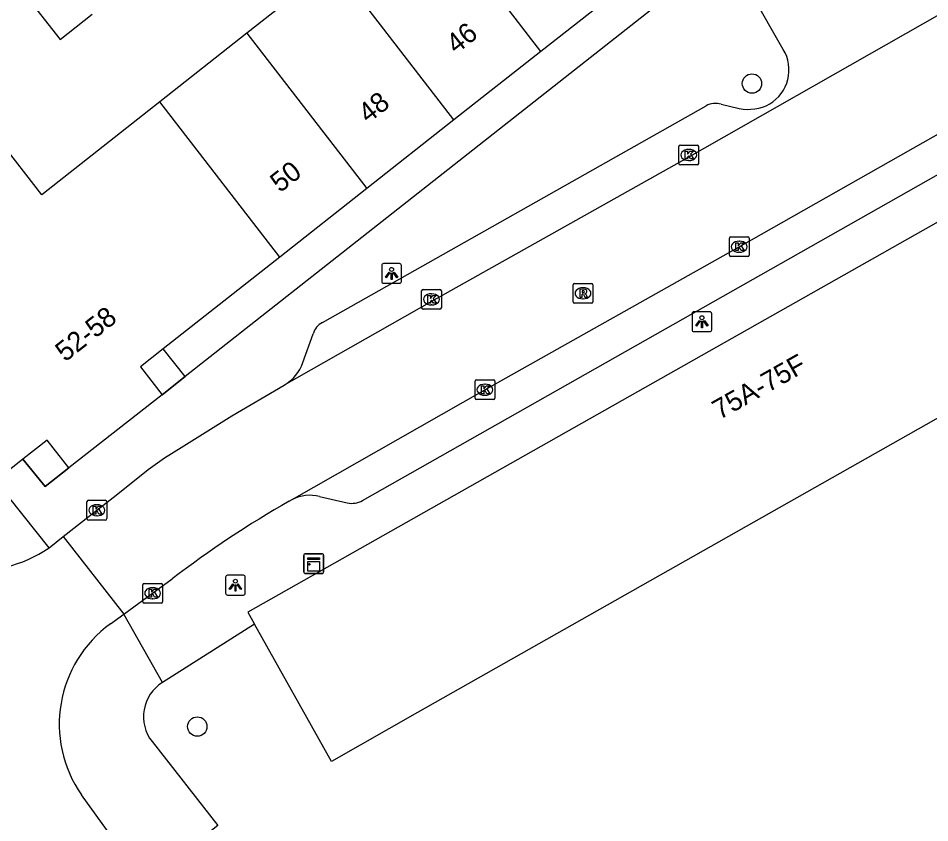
# Model space of a CAD drawing. Extents: x 160379 to 161131, y 383940 to 384849.
# Drawn here: x 160797.2 to 160843.25, y 384329.72 to 384370.35 of the extents above; entities that cross this region are included whole.
import ezdxf

# ---------------------------------------------------------------- set-up
doc = ezdxf.new("R2010")
doc.units = 0
for name, color, linetype in [('IMGEO_Boom', 7, 'Continuous'), ('IMGEO_Kast', 7, 'Continuous'), ('IMGEO_Kolk', 7, 'Continuous'), ('IMGEO_Lichtpunt', 7, 'Continuous'), ('IMGEO_Pand', 7, 'Continuous'), ('IMGEO_Pand_nummerreeks', 7, 'Continuous'), ('IMGEO_Pand_overbouw', 7, 'Continuous'), ('IMGEO_Rijbaan_lokaal_open', 7, 'Continuous'), ('IMGEO_Rioolput', 7, 'Continuous'), ('IMGEO_Voetpad_open', 7, 'Continuous')]:
    doc.layers.add(name, color=color, linetype=linetype)

msp = doc.modelspace()

# ---------------------------------------------------------------- linework, layer by layer
at = {"layer": 'IMGEO_Boom'}
for centre in [(160834.27, 384367.051), (160806.245, 384334.579)]:
    msp.add_circle(centre, 0.489, dxfattribs=at)
at = {"layer": 'IMGEO_Kast'}
for p, q in [((160811.628, 384342.381), (160811.628, 384343.222)), ((160811.628, 384343.222), (160811.628, 384342.381)), ((160811.703, 384343.306), (160812.544, 384343.306)), ((160812.544, 384343.306), (160811.703, 384343.306)), ((160812.628, 384343.231), (160812.628, 384342.39)), ((160812.628, 384342.39), (160812.628, 384343.231)), ((160812.553, 384342.306), (160811.712, 384342.306)), ((160811.712, 384342.306), (160812.553, 384342.306))]:
    msp.add_line(p, q, dxfattribs=at)
for points in [[(160811.823, 384343.096), (160812.423, 384343.096), (160812.423, 384343.011), (160811.823, 384343.011), (160811.823, 384343.096)], [(160811.823, 384342.921), (160812.423, 384342.921), (160812.423, 384342.432), (160811.823, 384342.432), (160811.823, 384342.921)]]:
    msp.add_lwpolyline(points, dxfattribs=at)
msp.add_circle((160811.907, 384342.77), 0.0377, dxfattribs=at)
for centre, start, end in [((160811.706, 384343.228), 92.4484, 184.2845), ((160811.706, 384343.228), 92.4484, 184.2845), ((160812.55, 384343.228), 2.4484, 94.2845), ((160812.55, 384343.228), 2.4484, 94.2845), ((160811.706, 384342.384), 182.4484, 274.2845), ((160811.706, 384342.384), 182.4484, 274.2845), ((160812.55, 384342.384), 272.4484, 4.2845), ((160812.55, 384342.384), 272.4484, 4.2845)]:
    msp.add_arc(centre, 0.0779, start, end, dxfattribs=at)
at = {"layer": 'IMGEO_Kolk'}
for p, q in [((160830.575, 384363.018), (160830.575, 384363.87)), ((160830.65, 384363.944), (160831.502, 384363.944)), ((160831.063, 384363.724), (160831.088, 384363.724)), ((160831.576, 384363.87), (160831.576, 384363.018)), ((160831.086, 384363.164), (160831.061, 384363.164)), ((160831.502, 384362.944), (160830.65, 384362.944)), ((160833.126, 384358.387), (160833.126, 384359.239)), ((160833.201, 384359.313), (160834.053, 384359.313)), ((160833.614, 384359.093), (160833.639, 384359.093)), ((160834.127, 384359.239), (160834.127, 384358.387)), ((160833.637, 384358.533), (160833.612, 384358.533)), ((160834.053, 384358.313), (160833.201, 384358.313)), ((160817.577, 384355.728), (160817.577, 384356.58)), ((160817.652, 384356.654), (160818.504, 384356.654)), ((160818.065, 384356.434), (160818.09, 384356.434)), ((160818.578, 384356.58), (160818.578, 384355.728)), ((160818.088, 384355.874), (160818.063, 384355.874)), ((160818.504, 384355.654), (160817.652, 384355.654)), ((160820.351, 384352.09), (160821.203, 384352.09)), ((160820.276, 384351.164), (160820.276, 384352.016)), ((160820.764, 384351.87), (160820.789, 384351.87)), ((160821.277, 384352.016), (160821.277, 384351.164)), ((160820.787, 384351.31), (160820.762, 384351.31)), ((160821.203, 384351.09), (160820.351, 384351.09)), ((160800.67, 384345.079), (160800.67, 384345.931)), ((160800.745, 384346.005), (160801.597, 384346.005)), ((160801.158, 384345.785), (160801.183, 384345.785)), ((160801.671, 384345.931), (160801.671, 384345.079)), ((160801.181, 384345.225), (160801.156, 384345.225)), ((160801.597, 384345.005), (160800.745, 384345.005)), ((160803.486, 384340.885), (160803.486, 384341.737)), ((160803.561, 384341.811), (160804.413, 384341.811)), ((160803.974, 384341.591), (160803.999, 384341.591)), ((160804.487, 384341.737), (160804.487, 384340.885)), ((160804.413, 384340.811), (160803.561, 384340.811)), ((160803.997, 384341.031), (160803.972, 384341.031))]:
    msp.add_line(p, q, dxfattribs=at)
for points in [[(160830.575, 384363.018), (160830.575, 384363.87)], [(160830.65, 384363.944), (160831.502, 384363.944)], [(160830.896, 384363.644), (160831.019, 384363.644), (160831.019, 384363.493), (160831.149, 384363.644), (160831.313, 384363.644), (160831.167, 384363.493), (160831.32, 384363.244), (160831.168, 384363.244), (160831.083, 384363.408), (160831.019, 384363.341), (160831.019, 384363.244), (160830.896, 384363.244), (160830.896, 384363.644)], [(160831.576, 384363.87), (160831.576, 384363.018)], [(160831.502, 384362.944), (160830.65, 384362.944)], [(160833.126, 384358.387), (160833.126, 384359.239)], [(160833.201, 384359.313), (160834.053, 384359.313)], [(160833.447, 384359.013), (160833.57, 384359.013), (160833.57, 384358.862), (160833.7, 384359.013), (160833.864, 384359.013), (160833.718, 384358.862), (160833.871, 384358.613), (160833.719, 384358.613), (160833.634, 384358.777), (160833.57, 384358.71), (160833.57, 384358.613), (160833.447, 384358.613), (160833.447, 384359.013)], [(160834.127, 384359.239), (160834.127, 384358.387)], [(160834.053, 384358.313), (160833.201, 384358.313)], [(160817.577, 384355.728), (160817.577, 384356.58)], [(160817.652, 384356.654), (160818.504, 384356.654)], [(160817.898, 384356.354), (160818.021, 384356.354), (160818.021, 384356.203), (160818.151, 384356.354), (160818.315, 384356.354), (160818.169, 384356.203), (160818.322, 384355.954), (160818.17, 384355.954), (160818.085, 384356.118), (160818.021, 384356.051), (160818.021, 384355.954), (160817.898, 384355.954), (160817.898, 384356.354)], [(160818.578, 384356.58), (160818.578, 384355.728)], [(160818.504, 384355.654), (160817.652, 384355.654)], [(160820.351, 384352.09), (160821.203, 384352.09)], [(160820.276, 384351.164), (160820.276, 384352.016)], [(160820.597, 384351.79), (160820.72, 384351.79), (160820.72, 384351.639), (160820.85, 384351.79), (160821.014, 384351.79), (160820.868, 384351.639), (160821.021, 384351.39), (160820.869, 384351.39), (160820.784, 384351.554), (160820.72, 384351.487), (160820.72, 384351.39), (160820.597, 384351.39), (160820.597, 384351.79)], [(160821.277, 384352.016), (160821.277, 384351.164)], [(160821.203, 384351.09), (160820.351, 384351.09)], [(160800.67, 384345.079), (160800.67, 384345.931)], [(160800.745, 384346.005), (160801.597, 384346.005)], [(160800.991, 384345.705), (160801.114, 384345.705), (160801.114, 384345.554), (160801.244, 384345.705), (160801.408, 384345.705), (160801.262, 384345.554), (160801.415, 384345.305), (160801.263, 384345.305), (160801.178, 384345.469), (160801.114, 384345.402), (160801.114, 384345.305), (160800.991, 384345.305), (160800.991, 384345.705)], [(160801.671, 384345.931), (160801.671, 384345.079)], [(160801.597, 384345.005), (160800.745, 384345.005)], [(160803.486, 384340.885), (160803.486, 384341.737)], [(160803.561, 384341.811), (160804.413, 384341.811)], [(160803.807, 384341.511), (160803.93, 384341.511), (160803.93, 384341.36), (160804.06, 384341.511), (160804.224, 384341.511), (160804.078, 384341.36), (160804.231, 384341.111), (160804.079, 384341.111), (160803.994, 384341.275), (160803.93, 384341.208), (160803.93, 384341.111), (160803.807, 384341.111), (160803.807, 384341.511)], [(160804.487, 384341.737), (160804.487, 384340.885)], [(160804.413, 384340.811), (160803.561, 384340.811)]]:
    msp.add_lwpolyline(points, dxfattribs=at)
for centre, start, end in [((160830.652, 384363.868), 91.552, 178.448), ((160830.652, 384363.868), 91.552, 178.448), ((160831.5, 384363.868), 1.552, 88.448), ((160831.5, 384363.868), 1.552, 88.448), ((160830.652, 384363.02), 181.552, 268.448), ((160830.652, 384363.02), 181.552, 268.448), ((160831.5, 384363.02), 271.552, 358.448), ((160831.5, 384363.02), 271.552, 358.448), ((160833.203, 384359.237), 91.552, 178.448), ((160833.203, 384359.237), 91.552, 178.448), ((160834.051, 384359.237), 1.552, 88.448), ((160834.051, 384359.237), 1.552, 88.448), ((160833.203, 384358.389), 181.552, 268.448), ((160833.203, 384358.389), 181.552, 268.448), ((160834.051, 384358.389), 271.552, 358.448), ((160834.051, 384358.389), 271.552, 358.448), ((160817.654, 384356.578), 91.552, 178.448), ((160817.654, 384356.578), 91.552, 178.448), ((160818.502, 384356.578), 1.552, 88.448), ((160818.502, 384356.578), 1.552, 88.448), ((160817.654, 384355.73), 181.552, 268.448), ((160817.654, 384355.73), 181.552, 268.448), ((160818.502, 384355.73), 271.552, 358.448), ((160818.502, 384355.73), 271.552, 358.448), ((160820.353, 384352.014), 91.552, 178.448), ((160820.353, 384352.014), 91.552, 178.448), ((160821.201, 384352.014), 1.552, 88.448), ((160821.201, 384352.014), 1.552, 88.448), ((160820.353, 384351.166), 181.552, 268.448), ((160820.353, 384351.166), 181.552, 268.448), ((160821.201, 384351.166), 271.552, 358.448), ((160821.201, 384351.166), 271.552, 358.448), ((160800.747, 384345.929), 91.552, 178.448), ((160800.747, 384345.929), 91.552, 178.448), ((160801.595, 384345.929), 1.552, 88.448), ((160801.595, 384345.929), 1.552, 88.448), ((160800.747, 384345.081), 181.552, 268.448), ((160800.747, 384345.081), 181.552, 268.448), ((160801.595, 384345.081), 271.552, 358.448), ((160801.595, 384345.081), 271.552, 358.448), ((160803.563, 384341.735), 91.552, 178.448), ((160803.563, 384341.735), 91.552, 178.448), ((160804.411, 384341.735), 1.552, 88.448), ((160804.411, 384341.735), 1.552, 88.448), ((160803.563, 384340.887), 181.552, 268.448), ((160803.563, 384340.887), 181.552, 268.448), ((160804.411, 384340.887), 271.552, 358.448), ((160804.411, 384340.887), 271.552, 358.448)]:
    msp.add_arc(centre, 0.0765, start, end, dxfattribs=at)
for centre, major_axis, ratio, start_param, end_param in [((160831.062, 384363.444), (-0.387, 0.002), 0.722429, 4.712389, 7.853982), ((160831.087, 384363.444), (-0.39, 0.002), 0.717154, 1.570796, 4.712389), ((160833.613, 384358.813), (-0.387, 0.002), 0.722429, 4.712389, 7.853982), ((160833.638, 384358.813), (-0.39, 0.002), 0.717154, 1.570796, 4.712389), ((160818.064, 384356.154), (-0.387, 0.002), 0.722429, 4.712389, 7.853982), ((160818.089, 384356.154), (-0.39, 0.002), 0.717154, 1.570796, 4.712389), ((160820.763, 384351.59), (-0.387, 0.002), 0.722429, 4.712389, 7.853982), ((160820.788, 384351.59), (-0.39, 0.002), 0.717154, 1.570796, 4.712389), ((160801.157, 384345.505), (-0.387, 0.002), 0.722429, 4.712389, 7.853982), ((160801.182, 384345.505), (-0.39, 0.002), 0.717154, 1.570796, 4.712389), ((160803.973, 384341.311), (-0.387, 0.002), 0.722429, 4.712389, 7.853982), ((160803.998, 384341.311), (-0.39, 0.002), 0.717154, 1.570796, 4.712389)]:
    msp.add_ellipse(centre, major_axis=major_axis, ratio=ratio, start_param=start_param, end_param=end_param, dxfattribs=at)
at = {"layer": 'IMGEO_Lichtpunt'}
for p, q in [((160815.562, 384357.868), (160815.562, 384357.061)), ((160815.562, 384357.868), (160815.562, 384357.061)), ((160816.464, 384357.963), (160815.656, 384357.963)), ((160816.464, 384357.963), (160815.656, 384357.963)), ((160816.558, 384357.061), (160816.558, 384357.868)), ((160816.558, 384357.061), (160816.558, 384357.868)), ((160815.656, 384356.967), (160816.464, 384356.967)), ((160815.656, 384356.967), (160816.464, 384356.967)), ((160831.241, 384355.428), (160831.241, 384354.621)), ((160831.241, 384355.428), (160831.241, 384354.621)), ((160832.143, 384355.523), (160831.335, 384355.523)), ((160832.143, 384355.523), (160831.335, 384355.523)), ((160832.237, 384354.621), (160832.237, 384355.428)), ((160832.237, 384354.621), (160832.237, 384355.428)), ((160831.335, 384354.527), (160832.143, 384354.527)), ((160831.335, 384354.527), (160832.143, 384354.527)), ((160807.673, 384342.124), (160807.673, 384341.317)), ((160807.673, 384342.124), (160807.673, 384341.317)), ((160808.575, 384342.219), (160807.767, 384342.219)), ((160808.575, 384342.219), (160807.767, 384342.219)), ((160808.669, 384341.317), (160808.669, 384342.124)), ((160808.669, 384341.317), (160808.669, 384342.124)), ((160807.767, 384341.223), (160808.575, 384341.223)), ((160807.767, 384341.223), (160808.575, 384341.223))]:
    msp.add_line(p, q, dxfattribs=at)
for points in [[(160815.936, 384357.532), (160815.975, 384357.504), (160815.787, 384357.242), (160815.749, 384357.269), (160815.936, 384357.532)], [(160816.038, 384357.484), (160816.085, 384357.484), (160816.085, 384357.162), (160816.038, 384357.162), (160816.038, 384357.484)], [(160816.148, 384357.504), (160816.186, 384357.531), (160816.373, 384357.269), (160816.334, 384357.241), (160816.148, 384357.504)], [(160831.615, 384355.092), (160831.654, 384355.064), (160831.466, 384354.802), (160831.428, 384354.829), (160831.615, 384355.092)], [(160831.717, 384355.044), (160831.764, 384355.044), (160831.764, 384354.722), (160831.717, 384354.722), (160831.717, 384355.044)], [(160831.827, 384355.064), (160831.865, 384355.091), (160832.052, 384354.829), (160832.013, 384354.801), (160831.827, 384355.064)], [(160808.047, 384341.788), (160808.086, 384341.76), (160807.898, 384341.498), (160807.86, 384341.525), (160808.047, 384341.788)], [(160808.149, 384341.74), (160808.196, 384341.74), (160808.196, 384341.418), (160808.149, 384341.418), (160808.149, 384341.74)], [(160808.259, 384341.76), (160808.297, 384341.787), (160808.484, 384341.525), (160808.445, 384341.497), (160808.259, 384341.76)]]:
    msp.add_lwpolyline(points, dxfattribs=at)
for centre in [(160816.061, 384357.666), (160831.74, 384355.226), (160808.172, 384341.922)]:
    msp.add_circle(centre, 0.0994, dxfattribs=at)
for centre, start, end in [((160815.656, 384357.868), 90, 180), ((160815.656, 384357.868), 90, 180), ((160816.464, 384357.868), 0, 90), ((160816.464, 384357.868), 0, 90), ((160815.656, 384357.061), 180, 270), ((160815.656, 384357.061), 180, 270), ((160816.464, 384357.061), 270, 0), ((160816.464, 384357.061), 270, 360), ((160831.335, 384355.428), 90, 180), ((160831.335, 384355.428), 90, 180), ((160832.143, 384355.428), 0, 90), ((160832.143, 384355.428), 0, 90), ((160831.335, 384354.621), 180, 270), ((160831.335, 384354.621), 180, 270), ((160832.143, 384354.621), 270, 0), ((160832.143, 384354.621), 270, 360), ((160807.767, 384342.124), 90, 180), ((160807.767, 384342.124), 90, 180), ((160808.575, 384342.124), 0, 90), ((160808.575, 384342.124), 0, 90), ((160807.767, 384341.317), 180, 270), ((160807.767, 384341.317), 180, 270), ((160808.575, 384341.317), 270, 0), ((160808.575, 384341.317), 270, 360)]:
    msp.add_arc(centre, 0.0946, start, end, dxfattribs=at)
at = {"layer": 'IMGEO_Pand'}
for points in [[(160823.609, 384368.678), (160817.555, 384376.524)], [(160813.155, 384373.06), (160808.754, 384369.597)], [(160819.208, 384365.214), (160813.155, 384373.06)], [(160799.413, 384372.536), (160797.763, 384371.239), (160799.307, 384369.274), (160800.939, 384370.558)], [(160828.01, 384372.142), (160823.609, 384368.678)], [(160808.754, 384369.597), (160804.353, 384366.133)], [(160808.754, 384369.597), (160814.808, 384361.751)], [(160859.765, 384369.156), (160808.792, 384340.351), (160809.131, 384339.748)], [(160823.609, 384368.678), (160819.208, 384365.214)], [(160804.353, 384366.133), (160798.39, 384361.439), (160796.225, 384364.19)], [(160810.407, 384358.287), (160804.353, 384366.133)], [(160819.208, 384365.214), (160814.808, 384361.751)], [(160864.012, 384361.665), (160817.378, 384335.283), (160813.026, 384332.821), (160809.131, 384339.748)], [(160814.808, 384361.751), (160810.407, 384358.287)], [(160810.407, 384358.287), (160804.513, 384353.647), (160803.366, 384352.745), (160804.464, 384351.34)], [(160804.464, 384351.34), (160799.746, 384347.64)], [(160799.746, 384347.64), (160798.654, 384349.037), (160797.435, 384348.078)], [(160797.435, 384348.078), (160796.051, 384346.989)]]:
    msp.add_lwpolyline(points, dxfattribs=at)
at = {"layer": 'IMGEO_Pand_overbouw'}
for points in [[(160804.513, 384353.647), (160803.366, 384352.745), (160804.464, 384351.34), (160805.632, 384352.26)], [(160798.654, 384349.037), (160797.435, 384348.078), (160798.55, 384346.709), (160799.746, 384347.64)]]:
    msp.add_lwpolyline(points, close=True, dxfattribs=at)
at = {"layer": 'IMGEO_Rijbaan_lokaal_open'}
for points in [[(160848.553, 384373.24), (160844.726, 384371.099), (160831.014, 384363.292), (160818.08, 384356.037), (160810.632, 384351.812)], [(160811.035, 384346.043), (160820.772, 384351.591), (160833.622, 384358.814), (160847.309, 384366.563), (160851.223, 384368.679)], [(160799.467, 384344.172), (160801.171, 384345.505), (160802.15, 384346.266), (160803.768, 384347.553), (160804.592, 384348.142), (160805.432, 384348.679), (160807.988, 384350.266), (160810.632, 384351.812)], [(160810.894, 384345.963), (160811.035, 384346.043)], [(160798.752, 384343.613), (160799.467, 384344.172)], [(160799.467, 384344.172), (160802.531, 384340.254)], [(160802.531, 384340.254), (160803.987, 384341.311), (160804.982, 384342.038)], [(160801.863, 384339.769), (160802.531, 384340.254)], [(160802.39, 384328.353), (160800.392, 384331.126)]]:
    msp.add_lwpolyline(points, dxfattribs=at)
for centre, radius, start, end in [((160835.93, 384301.838), 50.733, 119.5699, 127.5908), ((160795.234, 384348.6), 6.103, 217.4834, 305.2025), ((160805.525, 384334.699), 6.254, 125.8393, 214.8428)]:
    msp.add_arc(centre, radius, start, end, dxfattribs=at)
at = {"layer": 'IMGEO_Rioolput'}
for p, q in [((160825.231, 384356.034), (160825.231, 384356.886)), ((160825.306, 384356.96), (160826.158, 384356.96)), ((160825.719, 384356.74), (160825.744, 384356.74)), ((160826.232, 384356.886), (160826.232, 384356.034)), ((160826.158, 384355.96), (160825.306, 384355.96)), ((160825.742, 384356.18), (160825.717, 384356.18))]:
    msp.add_line(p, q, dxfattribs=at)
for points in [[(160825.231, 384356.034), (160825.231, 384356.886)], [(160825.306, 384356.96), (160826.158, 384356.96)], [(160826.232, 384356.886), (160826.232, 384356.034)], [(160825.82, 384356.658), (160825.568, 384356.66), (160825.568, 384356.26)], [(160825.568, 384356.26), (160825.692, 384356.26), (160825.692, 384356.422), (160825.703, 384356.422)], [(160825.746, 384356.579), (160825.692, 384356.579), (160825.692, 384356.498)], [(160825.692, 384356.498), (160825.744, 384356.498)], [(160825.75, 384356.393), (160825.821, 384356.26), (160825.961, 384356.26), (160825.896, 384356.386)], [(160826.158, 384355.96), (160825.306, 384355.96)]]:
    msp.add_lwpolyline(points, dxfattribs=at)
for centre, radius, start, end in [((160825.308, 384356.884), 0.0765, 91.552, 178.448), ((160825.308, 384356.884), 0.0765, 91.552, 178.448), ((160826.156, 384356.884), 0.0765, 1.552, 88.448), ((160826.156, 384356.884), 0.0765, 1.552, 88.448), ((160825.702, 384356.369), 0.0533, 26.0293, 88.6989), ((160825.728, 384356.687), 0.19, 274.7715, 282.9687), ((160825.752, 384356.483), 0.0964, 77.0061, 93.1865), ((160825.766, 384356.54), 0.0378, 276.6634, 79.6772), ((160825.819, 384356.548), 0.109, 350.3612, 89.416), ((160825.817, 384356.548), 0.112, 277.5842, 350.9817), ((160825.801, 384356.333), 0.108, 29.5134, 73.7905), ((160825.308, 384356.036), 0.0765, 181.552, 268.448), ((160825.308, 384356.036), 0.0765, 181.552, 268.448), ((160826.156, 384356.036), 0.0765, 271.552, 358.448), ((160826.156, 384356.036), 0.0765, 271.552, 358.448)]:
    msp.add_arc(centre, radius, start, end, dxfattribs=at)
for centre, major_axis, ratio, start_param, end_param in [((160825.718, 384356.46), (-0.387, 0.002), 0.722429, 4.712389, 7.853982), ((160825.743, 384356.46), (-0.39, 0.002), 0.717154, 1.570796, 4.712389)]:
    msp.add_ellipse(centre, major_axis=major_axis, ratio=ratio, start_param=start_param, end_param=end_param, dxfattribs=at)
at = {"layer": 'IMGEO_Voetpad_open'}
for points in [[(160835.853, 384368.774), (160834.276, 384371.524), (160845.052, 384377.566), (160847.194, 384373.694)], [(160833.751, 384374.399), (160805.632, 384352.26), (160804.464, 384351.34)], [(160812.565, 384354.987), (160831.953, 384365.934)], [(160814.588, 384345.994), (160850.035, 384366.061)], [(160832.715, 384366.006), (160833.627, 384365.792)], [(160811.572, 384352.965), (160812.094, 384354.411)], [(160799.746, 384347.64), (160798.55, 384346.709), (160797.435, 384348.078)], [(160798.752, 384343.613), (160796.051, 384346.989)], [(160812.425, 384346.196), (160813.818, 384345.88)], [(160804.478, 384336.81), (160802.531, 384340.254)], [(160809.131, 384339.748), (160804.478, 384336.81)], [(160803.961, 384333.818), (160807.286, 384329.584), (160806.969, 384329.33), (160807.38, 384328.806), (160807.698, 384329.059), (160810.129, 384325.962), (160809.812, 384325.71), (160810.233, 384325.182), (160810.55, 384325.434), (160823.97, 384308.474), (160823.653, 384308.221), (160824.106, 384307.637), (160824.656, 384308.075), (160824.527, 384308.24), (160824.985, 384308.54), (160827.264, 384305.335)]]:
    msp.add_lwpolyline(points, dxfattribs=at)
for centre, radius, start, end in [((160834.143, 384367.739), 1.998, 300.7519, 31.1757), ((160832.419, 384365.066), 0.986, 72.5541, 118.2414), ((160834.081, 384368.014), 2.268, 258.4539, 298.5566), ((160812.982, 384354.166), 0.921, 116.9009, 164.5528), ((160809.554, 384353.651), 2.131, 300.3857, 341.236), ((160811.928, 384344.319), 1.942, 75.1759, 117.3868), ((160814.06, 384346.901), 1.05, 256.6597, 300.1834), ((160805.571, 384335.08), 2.046, 122.2944, 218.0984)]:
    msp.add_arc(centre, radius, start, end, dxfattribs=at)

# ---------------------------------------------------------------- texts
at = {"layer": 'IMGEO_Pand_nummerreeks'}
for s, rotation, p in [('46', 38.2059, (160819.32, 384368.51)), ('48', 38.2059, (160814.875, 384365.01)), ('50', 38.2059, (160810.426, 384361.509)), ('52-58', 38.2023, (160799.57, 384352.965)), ('75A-75F', 29.4036, (160832.63, 384350.053))]:
    msp.add_text(s, height=1, rotation=rotation, dxfattribs=at).set_placement(p)

doc.saveas('drawing.dxf')
